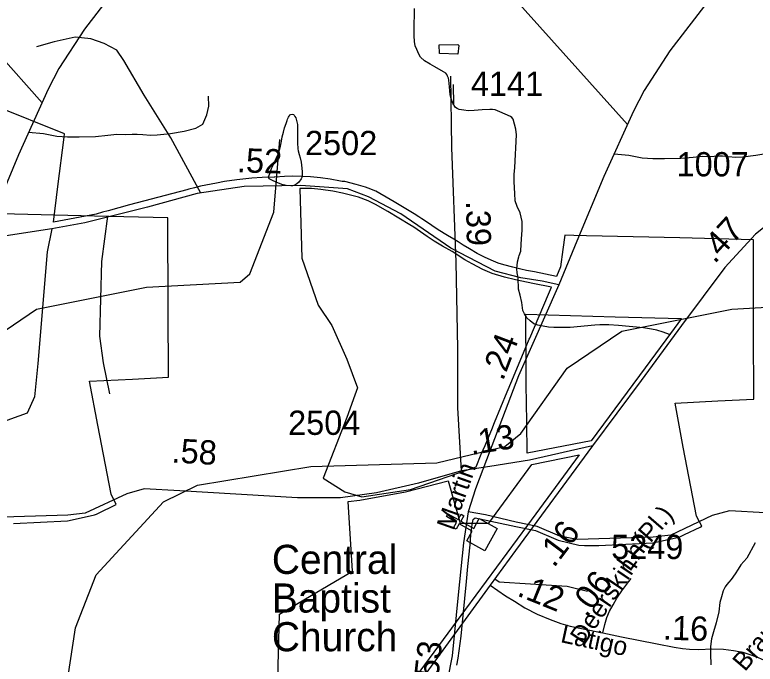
# Model space of a CAD drawing. Extents: x 2169602 to 2449496, y 721995 to 810662.
# Drawn here: x 2413417 to 2417231, y 799406 to 802751 of the extents above; entities that cross this region are included whole.
import ezdxf

# ---------------------------------------------------------------- set-up
doc = ezdxf.new("R2010")
doc.units = 0
doc.layers.add('Default', color=7, linetype='Continuous')

msp = doc.modelspace()

# ---------------------------------------------------------------- linework, layer by layer
at = {"layer": 'Default'}
for p, q in [((2413557.7, 802298.5), (2412786.3, 803159.7)), ((2416573.5, 802185.7), (2415802.1, 803046.8)), ((2415678.8, 802287.3), (2415676.4, 802391.8))]:
    msp.add_line(p, q, dxfattribs=at)
for points in [[(2415329.7, 806185.5), (2415292.8, 805794), (2415280.2, 805479.9), (2415249.9, 804971), (2415237.3, 804836.9), (2415212.2, 804738.5), (2415162, 804600.3), (2414876.3, 804091.4), (2414784.2, 803955.2), (2414654.5, 803823.3), (2414383.5, 803471.5), (2414128.2, 803136.4), (2413775.5, 802677.8), (2413643.7, 802474.6), (2413589.3, 802367.8), (2413435.4, 802030.6), (2413297.3, 801697.6), (2413203.2, 801473.6)], [(2418345.5, 806072.6), (2418308.6, 805681.2), (2418296.1, 805367), (2418265.7, 804858.1), (2418253.2, 804724.1), (2418228, 804625.7), (2418177.8, 804487.4), (2417892.1, 803978.5), (2417800.1, 803842.4), (2417670.3, 803710.5), (2417399.3, 803358.6), (2417144, 803023.6), (2416791.4, 802564.9), (2416659.5, 802361.8), (2416605.1, 802255), (2416451.3, 801917.8), (2416313.2, 801584.8), (2416219, 801360.7)], [(2415678.8, 802287.3), (2415674.6, 802295.8), (2415665.7, 802319.6), (2415660.3, 802339.7), (2415656.2, 802379.8), (2415653.9, 802413.9), (2415651.7, 802425.1), (2415646.9, 802435.6), (2415642.1, 802443.7), (2415637, 802449.8), (2415625.6, 802457.6), (2415581.3, 802483.1), (2415557.2, 802497), (2415527, 802514.8), (2415506.9, 802532.7), (2415498.5, 802549), (2415488.5, 802572.2), (2415480.5, 802590.6), (2415476, 802614.1), (2415475, 802643.1), (2415473.8, 802670.5), (2415476.9, 802784.4)], [(2414375.2, 801832.8), (2414221.7, 802117.5), (2414083.3, 802336.8), (2413979.5, 802515.7), (2413942.9, 802569.6), (2413876.8, 802604.3), (2413808.2, 802627.2), (2413727.6, 802636.9), (2413620, 802611.9), (2413529.6, 802586.9)], [(2415704.2, 802594), (2415700.3, 802548), (2415604.4, 802551.5), (2415604, 802597.4), (2415700.1, 802597.9), (2415704.2, 802594)], [(2413607.5, 801649.3), (2413214.8, 801589), (2412815.1, 801528.3), (2412659.2, 801522), (2412362, 801584.8), (2412129.7, 801660.2), (2411987.4, 801720.9), (2411740.4, 801919.9), (2411088.5, 802464.4)], [(2415717.6, 800401.3), (2415699.8, 800725.9), (2415698.8, 801031.7), (2415690.4, 801477.7), (2415668.4, 802068.3), (2415664.3, 802434.8)], [(2413488.5, 802147), (2413565.4, 802140.2), (2413633.9, 802126.5), (2413688.7, 802123.4), (2413748.1, 802123.4), (2413833.3, 802125), (2413895.7, 802131), (2413942.6, 802135.6), (2413986.8, 802134.1), (2414021.8, 802137.1), (2414047.6, 802137.1), (2414076.6, 802134.1), (2414116.1, 802131), (2414151.2, 802132.6), (2414219.6, 802140.2), (2414289.7, 802152.4), (2414349, 802167.6), (2414385.6, 802187.4), (2414406.9, 802236.1), (2414416, 802280.3), (2414414.5, 802332.1)], [(2416790.8, 801103.9), (2416758.1, 801115.8), (2416723.9, 801125.7), (2416698, 801131.4), (2416655.8, 801139.1), (2416527.8, 801150.1), (2416477.3, 801153.7), (2416431.3, 801153.3), (2416406.1, 801151.8), (2416277.6, 801140.2), (2416193.6, 801139.5), (2416166.9, 801142.3), (2416138.6, 801147.1), (2416112.3, 801152.6), (2416090.5, 801159), (2416071.6, 801174.4), (2416055.3, 801190.6), (2416043.5, 801210.2), (2416034.9, 801228.4), (2416028.7, 801268.3), (2416020.3, 801306.3), (2416012.1, 801338.2), (2416009.7, 801396.3), (2416005.6, 801421.2), (2416003.3, 801442.2), (2416007, 801478.3), (2416013, 801504.2), (2416015.7, 801511.7), (2416023.8, 801533.6), (2416026.3, 801570.3), (2416029.9, 801620.4), (2416031.7, 801640.4), (2416031.7, 801658.4), (2416031.6, 801664.4), (2416031.1, 801685.8), (2416021.2, 801730.4), (2416004.9, 801764.3), (2415994.7, 801792.1), (2415992.4, 801830.2), (2415989.9, 801890.2), (2415989.7, 801928.2), (2415993.4, 801964.1), (2416001.6, 802132.4), (2415997.9, 802162.2), (2415983.9, 802213.1), (2415978.1, 802221.8), (2415971.4, 802228.2), (2415915.1, 802251.9), (2415891.1, 802261.6), (2415878.8, 802263.5), (2415865, 802263.3), (2415825.1, 802261), (2415783.1, 802258.6), (2415752.8, 802257.4), (2415729.9, 802259.5), (2415707, 802264.2), (2415695.9, 802268), (2415687, 802274), (2415680, 802284.7), (2415678.8, 802287.3)], [(2416955.7, 800116.1), (2416928.7, 800168.9), (2416861.2, 800524.1), (2416818.5, 800750.1), (2417039, 800761.7), (2417224.5, 800771.4), (2417223, 801124.3), (2417222, 801592.4), (2416843.7, 801601.4), (2416362.5, 801612.9), (2416297.7, 801614.4), (2416250, 801615.6), (2416240.5, 801542.8), (2416228.7, 801452.2), (2416207.2, 801403.4), (2416095.2, 801426.2), (2416074.5, 801430.2), (2416053.2, 801434.3), (2416024.7, 801440.4), (2416004, 801445.2), (2415983.2, 801450.5), (2415936.5, 801463.2), (2415907.5, 801471.9), (2415882.5, 801481.2), (2415840.5, 801500.7), (2415799.5, 801522), (2415759.7, 801544.8), (2415726.7, 801565), (2415701.5, 801582), (2415678.7, 801594.9), (2415645.5, 801614.9), (2415598.5, 801643.9), (2415566, 801665.1), (2415533.7, 801687.3), (2415514.5, 801700.7), (2415498.7, 801711.2), (2415475.2, 801725.5), (2415466, 801731.1), (2415370.7, 801787.7), (2415350.5, 801799.7), (2415277.7, 801842.3), (2415237.2, 801858.2), (2415224.2, 801863.1), (2415176.5, 801876.8), (2415116.7, 801892.2), (2415103, 801893.1), (2415095.2, 801894.9), (2415042.5, 801904.2), (2414991.2, 801911.4), (2414940, 801916.3), (2414898.7, 801918.5), (2414847.5, 801919.1), (2414807, 801917.9), (2414757.5, 801914.7), (2414752.5, 801914.6), (2414691.2, 801912.5), (2414638.7, 801909.1), (2414560.2, 801901), (2414496.7, 801891.9), (2414455.7, 801884.7), (2414374, 801867.6), (2414343.5, 801860.1), (2414313.5, 801852.2), (2414303, 801849.3), (2414008, 801771.7), (2413898, 801741.2), (2413869.7, 801733.9), (2413836.2, 801724.7), (2413616.5, 801683.1), (2413639.5, 801867.2), (2413671.7, 802120.9), (2413674, 802137.7), (2413312.7, 802282.8)], [(2416955.7, 800116.1), (2416928.7, 800168.9), (2416861.2, 800524.1), (2416818.5, 800750.1), (2417039, 800761.7), (2417224.5, 800771.4), (2417223, 801124.3), (2417222, 801592.4), (2416843.7, 801601.4), (2416362.5, 801612.9), (2416297.7, 801614.4), (2416250, 801615.6), (2416240.5, 801542.8), (2416228.7, 801452.2), (2416207.2, 801403.4), (2416095.2, 801426.2), (2416074.5, 801430.2), (2416053.2, 801434.3), (2416024.7, 801440.4), (2416004, 801445.2), (2415983.2, 801450.5), (2415936.5, 801463.2), (2415907.5, 801471.9), (2415882.5, 801481.2), (2415840.5, 801500.7), (2415799.5, 801522), (2415759.7, 801544.8), (2415726.7, 801565), (2415701.5, 801582), (2415678.7, 801594.9), (2415645.5, 801614.9), (2415598.5, 801643.9), (2415566, 801665.1), (2415533.7, 801687.3), (2415514.5, 801700.7), (2415498.7, 801711.2), (2415475.2, 801725.5), (2415466, 801731.1), (2415370.7, 801787.7), (2415350.5, 801799.7), (2415277.7, 801842.3), (2415237.2, 801858.2), (2415224.2, 801863.1), (2415176.5, 801876.8), (2415116.7, 801892.2), (2415103, 801893.1), (2415095.2, 801894.9), (2415042.5, 801904.2), (2414991.2, 801911.4), (2414940, 801916.3), (2414898.7, 801918.5), (2414847.5, 801919.1), (2414807, 801917.9), (2414757.5, 801914.7), (2414752.5, 801914.6), (2414691.2, 801912.5), (2414638.7, 801909.1), (2414560.2, 801901), (2414496.7, 801891.9), (2414455.7, 801884.7), (2414374, 801867.6), (2414343.5, 801860.1), (2414313.5, 801852.2), (2414303, 801849.3), (2414008, 801771.7), (2413898, 801741.2), (2413869.7, 801733.9), (2413836.2, 801724.7), (2413616.5, 801683.1), (2413639.5, 801867.2), (2413671.7, 802120.9), (2413674, 802137.7), (2413312.7, 802282.8)], [(2414792.2, 801877.2), (2414788.7, 801878.9), (2414766.5, 801886.7), (2414742.1, 801898.6), (2414728.2, 801906.7), (2414724.3, 801916.7), (2414731.9, 801936.6), (2414740.3, 801958.9), (2414754.2, 801990.8), (2414767.8, 802018.8), (2414776, 802037), (2414785.6, 802074.9), (2414791.1, 802100.9), (2414795.2, 802122.9), (2414801, 802146.8), (2414806.7, 802169.1), (2414814.7, 802191), (2414820.9, 802207.1), (2414822.7, 802213.3), (2414826.4, 802223.3), (2414830.3, 802229.2), (2414834.4, 802235.1), (2414838.5, 802237.3), (2414846.5, 802239.3), (2414852.7, 802237.2), (2414856.1, 802233.4), (2414860.2, 802227.5), (2414864.3, 802221.2), (2414868.9, 802207.2), (2414870.9, 802199.5), (2414872.7, 802185.4), (2414873.2, 802169.2), (2414872.7, 802149.3), (2414873.4, 802119.3), (2414873.4, 802091.3), (2414875.6, 802061.3), (2414877.5, 802049.7), (2414881.6, 802031.6), (2414887.5, 802013.7), (2414892, 801991.5), (2414895.9, 801961.7), (2414898.2, 801941.5), (2414898, 801925.7), (2414895.9, 801913.4), (2414892.4, 801905.4), (2414880.5, 801889.4), (2414870.3, 801879.6), (2414860.4, 801873.4), (2414848.3, 801869.6), (2414838.5, 801869.4), (2414814.5, 801871), (2414792.2, 801877.2)], [(2416504.4, 802034.2), (2416581.3, 802027.4), (2416649.8, 802013.6), (2416704.6, 802010.6), (2416763.9, 802010.6), (2416849.2, 802012.1), (2416911.6, 802018.2), (2416958.5, 802022.8), (2417002.6, 802021.3), (2417037.6, 802024.3), (2417063.5, 802024.3), (2417092.4, 802021.3), (2417132, 802018.2), (2417167, 802019.7), (2417235.5, 802027.4), (2417305.5, 802039.5), (2417364.9, 802054.8), (2417401.4, 802074.6), (2417422.7, 802123.3), (2417431.8, 802167.5), (2417430.3, 802219.3)], [(2418192.8, 802152.1), (2417848.6, 802031.7), (2417617.3, 801908.1), (2417416.4, 801767.8), (2417232.3, 801621.2), (2417075.3, 801449.5), (2416852.4, 801150), (2416643.2, 800867.3), (2416393.1, 800530.1)], [(2410673.9, 799446.6), (2410713.9, 799705), (2410820.9, 799978.3), (2411167.9, 800355), (2411343, 800440), (2411925.9, 800536.4), (2412574.9, 800555.9), (2412925, 800640.6), (2413008, 800707.8), (2413246.9, 801044.1), (2413529, 801235.1), (2414095, 801348.1), (2414577.9, 801374.4), (2414627.9, 801416), (2414750.9, 801734.9), (2414781.9, 802108.3)], [(2413689.7, 799333.8), (2413729.7, 799592.2), (2413836.7, 799865.5), (2414183.7, 800242.2), (2414358.8, 800327.2), (2414941.8, 800423.5), (2415590.8, 800443.1), (2415940.8, 800527.7), (2416023.8, 800594.9), (2416262.7, 800931.2), (2416544.9, 801122.2), (2417110.8, 801235.3), (2417593.7, 801261.5), (2417643.7, 801303.1), (2417766.8, 801622.1), (2417797.7, 801995.5)], [(2416219, 801360.7), (2416134.2, 801379.6), (2416023.3, 801396.3), (2415891.5, 801429.8), (2415663.3, 801549.2), (2415405.9, 801725.1), (2415238.5, 801813.1), (2415130.7, 801855), (2414890.1, 801871.7), (2414599.2, 801867.5), (2414356.4, 801829.8), (2414101.1, 801760.7), (2413777.8, 801679.1), (2413607.5, 801649.3)], [(2415117, 800294.3), (2415205.5, 800268.2), (2415455.2, 800305.5), (2415793.2, 800422.1), (2415819.5, 800486.9), (2415839.5, 800532.1), (2415877.5, 800624.1), (2415885, 800642), (2415888.7, 800651.2), (2415953.5, 800808.7), (2415977.2, 800865.1), (2416067.7, 801079.3), (2416070.2, 801085.1), (2416166.5, 801311.3), (2416182.7, 801348.4), (2416085.5, 801367.2), (2415996.7, 801385.2), (2415939.7, 801400), (2415875.7, 801419), (2415828.2, 801439.9), (2415773.7, 801467.8), (2415735.7, 801489.2), (2415669.5, 801531.1), (2415621, 801559.6), (2415578.2, 801585.9), (2415540.7, 801609.8), (2415473.2, 801656.4), (2415452, 801669.4), (2415338.5, 801737.1), (2415276.2, 801773.2), (2415241.7, 801791.4), (2415237.2, 801793.1), (2415188.5, 801812.1), (2415105, 801832.8), (2415055.2, 801842.6), (2414994, 801850.7), (2414945.2, 801855.7), (2414885.7, 801856.4), (2414896.5, 801496.6), (2414979.5, 801255.7), (2415050.5, 801150), (2415127.7, 800977.2), (2415182, 800829.1), (2415168.7, 800792.2), (2415128, 800676.4), (2415005.2, 800363.2), (2415117, 800294.3)], [(2415117, 800294.3), (2415205.5, 800268.2), (2415455.2, 800305.5), (2415793.2, 800422.1), (2415819.5, 800486.9), (2415839.5, 800532.1), (2415877.5, 800624.1), (2415885, 800642), (2415888.7, 800651.2), (2415953.5, 800808.7), (2415977.2, 800865.1), (2416067.7, 801079.3), (2416070.2, 801085.1), (2416166.5, 801311.3), (2416182.7, 801348.4), (2416085.5, 801367.2), (2415996.7, 801385.2), (2415939.7, 801400), (2415875.7, 801419), (2415828.2, 801439.9), (2415773.7, 801467.8), (2415735.7, 801489.2), (2415669.5, 801531.1), (2415621, 801559.6), (2415578.2, 801585.9), (2415540.7, 801609.8), (2415473.2, 801656.4), (2415452, 801669.4), (2415338.5, 801737.1), (2415276.2, 801773.2), (2415241.7, 801791.4), (2415237.2, 801793.1), (2415188.5, 801812.1), (2415105, 801832.8), (2415055.2, 801842.6), (2414994, 801850.7), (2414945.2, 801855.7), (2414885.7, 801856.4), (2414896.5, 801496.6), (2414979.5, 801255.7), (2415050.5, 801150), (2415127.7, 800977.2), (2415182, 800829.1), (2415168.7, 800792.2), (2415128, 800676.4), (2415005.2, 800363.2), (2415117, 800294.3)], [(2413939.9, 800228.9), (2413912.9, 800281.8), (2413845.4, 800636.9), (2413802.7, 800862.9), (2414023.2, 800874.6), (2414208.7, 800884.3), (2414207.2, 801237.1), (2414206.2, 801705.2), (2413827.9, 801714.2), (2413346.7, 801725.7)], [(2413939.9, 800228.9), (2413912.9, 800281.8), (2413845.4, 800636.9), (2413802.7, 800862.9), (2414023.2, 800874.6), (2414208.7, 800884.3), (2414207.2, 801237.1), (2414206.2, 801705.2), (2413827.9, 801714.2), (2413346.7, 801725.7)], [(2413894.8, 801714), (2413863.1, 801480.3), (2413853.9, 801095.8), (2413872.2, 800958.4), (2413904.3, 800798.2)], [(2413607.5, 801649.3), (2413583.4, 801530.2), (2413535.4, 800955), (2413518.1, 800783.8), (2413481.6, 800699.5), (2413332.2, 800644.8), (2413268.1, 800621.9), (2413165.1, 800544.1), (2413085.1, 800507.4), (2413075.6, 800499.2)], [(2416219, 801360.7), (2416012.8, 800891.6), (2415847.5, 800458.1), (2415791, 800309.4), (2415753.3, 800191.1)], [(2416386.4, 800556.6), (2416055.9, 800492.4), (2416054.7, 800654.8), (2416052.4, 800846.5), (2416050.9, 800987.7), (2416049.7, 801128.6), (2416049.2, 801208.4), (2416510.2, 801195.5), (2416851.7, 801185.9), (2416794.9, 801108.6), (2416664.2, 800932.6), (2416386.4, 800556.6)], [(2416386.4, 800556.6), (2416055.9, 800492.4), (2416054.7, 800654.8), (2416052.4, 800846.5), (2416050.9, 800987.7), (2416049.7, 801128.6), (2416049.2, 801208.4), (2416510.2, 801195.5), (2416851.7, 801185.9), (2416794.9, 801108.6), (2416664.2, 800932.6), (2416386.4, 800556.6)], [(2416393.1, 800530.1), (2415996.5, 799991.9), (2415866.6, 799813.5)], [(2416393.1, 800530.1), (2416068.2, 800456.8)], [(2416324.7, 800484.8), (2416058.2, 800121.6), (2415738.2, 799689.4), (2415297.7, 799089.6), (2415078.9, 799097.1), (2414957.4, 799101.3), (2414767.2, 799107.8), (2414772.9, 799329.4), (2414781.4, 799663.6), (2415157.4, 799884.8), (2415134.4, 800243.8), (2415194.2, 800250.2), (2415430.2, 800292.7), (2415649.9, 800349.8), (2415711.7, 800132), (2415858.9, 800131.7), (2416080.2, 800434.5), (2416324.7, 800484.8)], [(2416324.7, 800484.8), (2416058.2, 800121.6), (2415738.2, 799689.4), (2415297.7, 799089.6), (2415078.9, 799097.1), (2414957.4, 799101.3), (2414767.2, 799107.8), (2414772.9, 799329.4), (2414781.4, 799663.6), (2415157.4, 799884.8), (2415134.4, 800243.8), (2415194.2, 800250.2), (2415430.2, 800292.7), (2415649.9, 800349.8), (2415711.7, 800132), (2415858.9, 800131.7), (2416080.2, 800434.5), (2416324.7, 800484.8)], [(2416068.2, 800456.8), (2415864.1, 800423.3), (2415717.6, 800401.3)], [(2415717.6, 800401.3), (2415497.4, 800338.5), (2415279.7, 800288.2), (2415095.5, 800263.1), (2414873.7, 800263.1), (2414266.8, 800298.7), (2414083.7, 800309.2), (2413993.7, 800284), (2413780.2, 800183.5), (2413690.2, 800173), (2413298.9, 800160.5), (2413208.9, 800177.2), (2413091.7, 800227.5), (2412985, 800250.5)], [(2418733.4, 800288.5), (2418513.2, 800225.6), (2418295.5, 800175.4), (2418111.4, 800150.2), (2417889.5, 800150.2), (2417282.6, 800185.9), (2417099.5, 800196.3), (2417009.5, 800171.2), (2416796.1, 800070.7), (2416706.1, 800060.2), (2416314.7, 800047.6), (2416224.7, 800064.4), (2416107.5, 800114.6), (2416000.8, 800137.7)], [(2413410.4, 800129.7), (2413688.4, 800144.3), (2413821.4, 800173.1), (2413827.7, 800174.5), (2413837.9, 800179.3), (2413851.9, 800186.1), (2413931.7, 800224.2), (2413939.9, 800228.9)], [(2413410.4, 800129.7), (2413688.4, 800144.3), (2413821.4, 800173.1), (2413827.7, 800174.5), (2413837.9, 800179.3), (2413851.9, 800186.1), (2413931.7, 800224.2), (2413939.9, 800228.9)], [(2415753.3, 800191.1), (2415728.2, 800030.9), (2415700.5, 799762.8), (2415670.2, 799448.7), (2415646.6, 799327.2), (2415547.7, 798995.3), (2415469.2, 798753.4), (2415390.2, 798551.3), (2415255.8, 798278), (2415166.8, 798094.7), (2415031.3, 797801.5), (2414935.1, 797593.2), (2414916.8, 797530.3)], [(2416000.8, 800137.7), (2415842.8, 800174.3), (2415753.3, 800191.1)], [(2415694, 799400.1), (2415700.7, 799437.2), (2415706.5, 799474.4), (2415711.7, 799511.8), (2415716.5, 799549.2), (2415720.5, 799586.7), (2415744, 799831.7), (2415751.5, 799908.4), (2415762.5, 800021.1), (2415767.2, 800071.5), (2415770.2, 800098.1), (2415773.7, 800124.7), (2415778, 800151.1), (2415781, 800153.5), (2415789, 800159.6), (2415997.7, 800114.1), (2416099.7, 800094.6), (2416204.2, 800049.7), (2416216.2, 800044.6), (2416322.5, 800018.3), (2416352.5, 800017.9), (2416426.2, 800016.9), (2416704.2, 800031.4), (2416837.2, 800060.3), (2416843.5, 800061.7), (2416853.7, 800066.5), (2416867.7, 800073.2), (2416947.5, 800111.4), (2416955.7, 800116.1)], [(2415694, 799400.1), (2415700.7, 799437.2), (2415706.5, 799474.4), (2415711.7, 799511.8), (2415716.5, 799549.2), (2415720.5, 799586.7), (2415744, 799831.7), (2415751.5, 799908.4), (2415762.5, 800021.1), (2415767.2, 800071.5), (2415770.2, 800098.1), (2415773.7, 800124.7), (2415778, 800151.1), (2415781, 800153.5), (2415789, 800159.6), (2415997.7, 800114.1), (2416099.7, 800094.6), (2416204.2, 800049.7), (2416216.2, 800044.6), (2416322.5, 800018.3), (2416352.5, 800017.9), (2416426.2, 800016.9), (2416704.2, 800031.4), (2416837.2, 800060.3), (2416843.5, 800061.7), (2416853.7, 800066.5), (2416867.7, 800073.2), (2416947.5, 800111.4), (2416955.7, 800116.1)], [(2417231.9, 800031.5), (2417188.4, 799951.3), (2417156.8, 799917.1), (2417142.9, 799894.9), (2417129.1, 799871), (2417107, 799842.7), (2417094.9, 799828.7), (2417085.7, 799816.7), (2417077.3, 799804.6), (2417065.6, 799782.8), (2417057.6, 799752.4), (2417050, 799722.7), (2417044.2, 799674.5), (2417030.1, 799618.6), (2417016.6, 799572.4), (2417007.1, 799536.5), (2417001.4, 799496.4), (2417001.4, 799458.3), (2417003.4, 799402.4)], [(2416446.3, 799566.4), (2416456.4, 799610.4), (2416467.4, 799646.6), (2416480.8, 799678.5), (2416499.4, 799711.4), (2416519.1, 799745.5), (2416544.3, 799782.7), (2416580.6, 799831.1), (2416592.2, 799846.2)], [(2415866.6, 799813.5), (2415392.7, 799162.5), (2415129, 798812.8), (2414807.8, 798360.5), (2414688.5, 798236.9), (2414556.7, 798138.5), (2414441.6, 798084), (2414295.1, 798027.5), (2414175.8, 798004.4), (2414064.9, 797996), (2413924.6, 797996)], [(2415866.6, 799813.5), (2415945.4, 799757.2), (2415990.7, 799730), (2416045.2, 799696), (2416107.6, 799663), (2416175.6, 799635.8), (2416230.2, 799615.3), (2416279, 799601.7), (2416344.8, 799587), (2416446.3, 799566.4)], [(2415889.7, 799845.2), (2415912.5, 799830), (2415938.8, 799827.8), (2416263, 799808.1), (2416368.1, 799781.8)], [(2416446.3, 799566.4), (2416543.5, 799546.8), (2416726.2, 799510.9), (2416814.4, 799492.9), (2416857.2, 799486.3), (2416893.3, 799483.1), (2416940.7, 799481.4), (2417008, 799483.9), (2417068.9, 799483.7), (2417120.1, 799476.9), (2417167.7, 799466.7), (2417208.7, 799454.1), (2417247.2, 799439.4), (2417277.2, 799426.5)]]:
    msp.add_lwpolyline(points, dxfattribs=at)
msp.add_lwpolyline([(2415745.8, 800041.8), (2415773.4, 800091.5), (2415706.9, 800128.6), (2415691.4, 800100.7), (2415677.4, 800108.5), (2415693, 800136.4), (2415640.5, 800165.7), (2415648.3, 800179.7), (2415700.8, 800150.4), (2415716.4, 800178.3), (2415730.3, 800170.6), (2415714.8, 800142.6), (2415781.2, 800105.5), (2415809.4, 800155.8), (2415902.4, 800104), (2415838.8, 799989.9)], close=True, dxfattribs=at)

# ---------------------------------------------------------------- texts
for s, height, p in [('4141', 125, (2415766.9, 802333.7)), ('2502', 125, (2414912.5, 802028.3)), ('1007', 125, (2416826.5, 801918.9)), ('2504', 125, (2414825.3, 800587)), ('5249', 125, (2416489.5, 799947.2)), ('Central', 150, (2414741.3, 799870.7)), ('Baptist', 150, (2414741.3, 799671.5)), ('Church', 150, (2414741.3, 799472.2))]:
    msp.add_text(s, height=height, dxfattribs=at).set_placement(p)
for s, height, rotation, p in [('.52', 125, 358.3444, (2414560.4, 801939.9)), ('.39', 125, 271.0751, (2415741.9, 801791.4)), ('.47', 125, 47.573, (2417022.6, 801464.8)), ('.24', 125, 69.1246, (2415932, 800861.2)), ('.13', 125, 9.3257, (2415769.1, 800482.6)), ('.58', 125, 356.7271, (2414222.5, 800445.1)), ('Martin', 95, 70.5528, (2415677.4, 800090.3)), ('(Pl.)', 95, 49.0434, (2416663.9, 799995)), ('.16', 125, 52.9852, (2416195.1, 799898.3)), ('Ln.', 95, 53.7605, (2416585.8, 799878.4)), ('Deerskin', 95, 55.9666, (2416349.7, 799499.7)), ('.06', 125, 52.9852, (2416363, 799640.4)), ('.12', 125, 337.9453, (2415999.5, 799760.3)), ('Branding', 95, 49.3749, (2417178.3, 799363.7)), ('.16', 125, 358.229, (2416755.2, 799532.2)), ('Latigo', 95, 347.8173, (2416224.4, 799519.8)), ('.53', 125, 83.6238, (2415593.8, 799287.7))]:
    msp.add_text(s, height=height, rotation=rotation, dxfattribs=at).set_placement(p)

doc.saveas('drawing.dxf')
